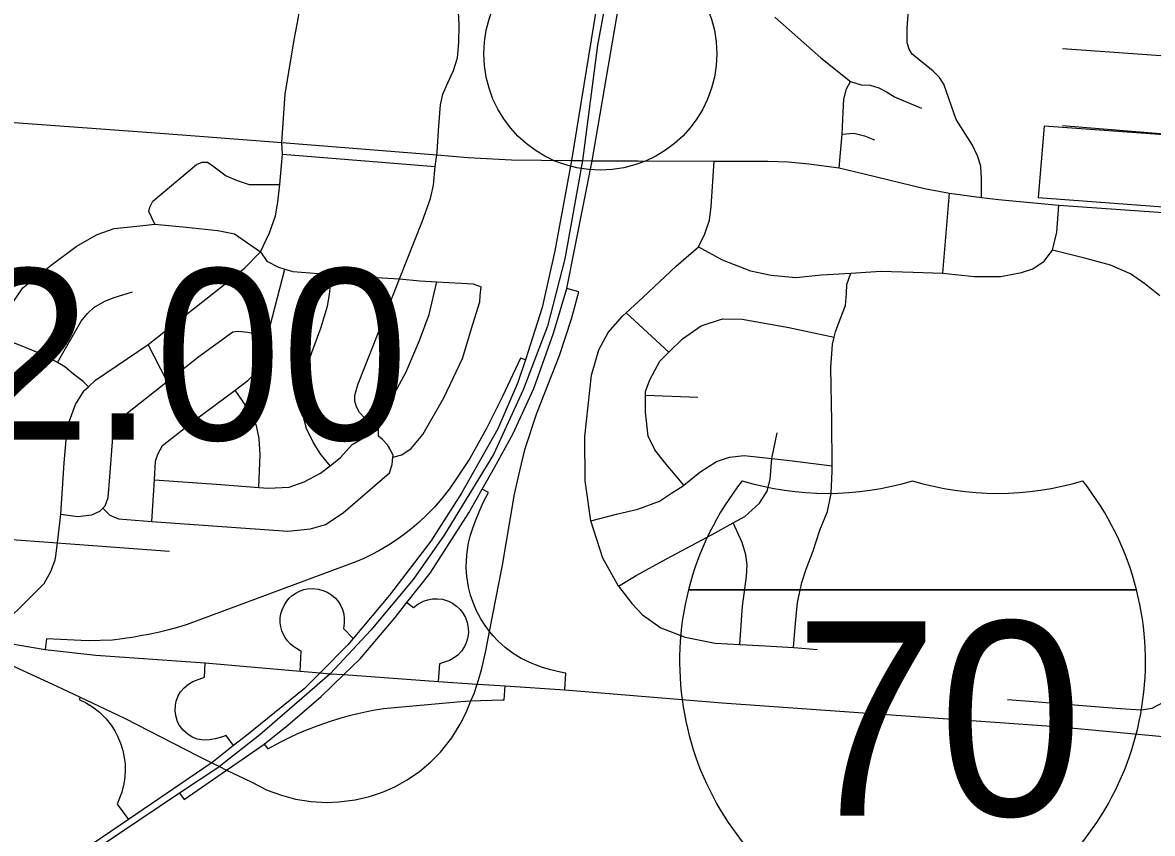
# Model space of a CAD drawing. Extents: x 1659811 to 1934326, y 644115 to 934867.
# Drawn here: x 1867662 to 1874937, y 703587 to 708808 of the extents above; entities that cross this region are included whole.
import ezdxf

# ---------------------------------------------------------------- set-up
doc = ezdxf.new("R2010")
doc.units = 0
for name, color, linetype in [('Default', 7, 'Continuous'), ('GM_X_City_Street', 7, 'Continuous'), ('GM_X_Corporation', 7, 'Continuous'), ('GM_X_Interchange_Ramps', 7, 'Continuous'), ('GM_X_Interstate_Route', 7, 'Continuous'), ('GM_X_Interstate_Shield', 7, 'Continuous')]:
    doc.layers.add(name, color=color, linetype=linetype)

msp = doc.modelspace()

# ---------------------------------------------------------------- linework, layer by layer
at = {"layer": 'Default'}
msp.add_circle((1871382.4, 708608), 750, dxfattribs=at)
at = {"layer": 'GM_X_City_Street'}
for points in [[(1873835.7, 707682.1), (1873837.7, 707802.8), (1873831.6, 707883.3), (1873811.5, 707949.7), (1873779.3, 708018.1), (1873674.7, 708185.1), (1873594.1, 708412.8), (1873566.3, 708455), (1873526.4, 708495.3), (1873390.8, 708604.3), (1873371, 708636.5), (1873357.2, 708678.7), (1873357.7, 708771), (1873407.2, 709482.7), (1873467.5, 710328.8), (1873487.5, 710631.9), (1873516.9, 711079.4), (1873534.6, 711349.3), (1873614.2, 712129.6)], [(1869431.6, 708808.3), (1869433.9, 708820.9), (1869509, 709245.3), (1869523.4, 709336.1), (1869552.3, 709517.8), (1869639.1, 710052.9), (1869717.5, 710521.8), (1869724.1, 710656.2), (1869721.7, 710745.6), (1869720.7, 710778.5), (1869699.1, 710964.1)], [(1870473, 708795.6), (1870467.9, 708917.1), (1870442.7, 708997.8), (1870414.1, 709057.7), (1870338.6, 709189.7), (1870264.8, 709331.2), (1870233.6, 709392.8), (1870220.5, 709444.9), (1870221.3, 709482.7), (1870238.8, 709615), (1870294.3, 709967.4), (1870301.3, 710022.1), (1870315.2, 710049), (1870348.1, 710066.4), (1870383.7, 710071.6), (1870617.3, 710048.2)], [(1869332.6, 708036.7), (1869352.4, 708347.4), (1869412.1, 708698.2), (1869431.6, 708808.3)], [(1870330.8, 707977), (1870342.1, 708142.8), (1870352.5, 708278.2), (1870367.3, 708347.7), (1870400.2, 708420.1), (1870436.7, 708499.6), (1870461.9, 708580.3), (1870471.4, 708681), (1870473.1, 708792.1), (1870473, 708795.6)], [(1872506.2, 708843.6), (1872801.6, 708581.4), (1872992.7, 708428.5), (1873061.1, 708406.4), (1873119.5, 708404.4), (1873175.8, 708388.3), (1873224.1, 708362.1), (1873276.4, 708329.9), (1873320.7, 708311.8), (1873451.5, 708256.3)], [(1874358.8, 708641.9), (1875233.9, 708579.4), (1875234.9, 708579.3)], [(1872920.3, 707873.3), (1872940.4, 708090.5), (1872946.5, 708231.4), (1872950.5, 708315.9), (1872966.6, 708382.2), (1872992.7, 708428.5)], [(1865647.5, 708319.6), (1866485.3, 708255.8), (1867578.3, 708167.2), (1868547.4, 708096.7), (1868800.8, 708077.3)], [(1874358.2, 708146.5), (1875248.6, 708072.6)], [(1868800.8, 708077.3), (1869332.6, 708036.7), (1870329.4, 707956.1), (1870532.4, 707940.3), (1870810.1, 707923.5), (1871197.7, 707920), (1871267.9, 707920), (1871329.3, 707918.3), (1871626.6, 707919), (1872115.6, 707915.5)], [(1872940.4, 708090.5), (1873014.9, 708096.6), (1873083.3, 708078.5), (1873147.6, 708052.3)], [(1868057.2, 706435.2), (1868057.8, 706436.2), (1868085.9, 706462.5), (1868132.2, 706506), (1868471.8, 706735), (1868954.3, 707115.9), (1869092.6, 707228), (1869194.3, 707332.4), (1869251.7, 707455), (1869290.8, 707564.6), (1869305.2, 707651.9), (1869318.2, 707766.7), (1869335.2, 707961.1), (1869332.6, 708036.7)], [(1868513.5, 707509.8), (1868474.7, 707592.3), (1868481.3, 707620.2), (1868502, 707657.9), (1868782.2, 707894.7), (1868818.4, 707910), (1868852.4, 707909.3), (1868887.8, 707886.5), (1868972.3, 707820.6), (1869043.6, 707791.1), (1869120.9, 707765.5), (1869318.2, 707766.7)], [(1869335.2, 707961.1), (1870317.9, 707881.4)], [(1869954.9, 706189.7), (1869863.8, 706263.4), (1869832.5, 706298.2), (1869812.6, 706334.6), (1869802.1, 706369.4), (1869802.1, 706405.8), (1869809.9, 706438.8), (1869823.9, 706481.3), (1869988.8, 706901.5), (1870089.5, 707158.4), (1870237, 707531.7), (1870289.5, 707675.3), (1870308.2, 707761.7), (1870317.9, 707881.4), (1870329.4, 707956.1), (1870330.8, 707977)], [(1871499.6, 705178.7), (1871399.5, 705360.2), (1871321, 705600.6), (1871284.7, 705856.6), (1871283.6, 706143.4), (1871325.6, 706538), (1871373.3, 706701.9), (1871432.3, 706813.5), (1871527.3, 706918.9), (1871548.3, 706938.2), (1871656.5, 707037.8), (1871870.4, 707240.1), (1872015, 707364.3), (1872055.3, 707448.8), (1872085.4, 707535.3), (1872095.5, 707623.8), (1872115.6, 707915.5)], [(1872115.6, 707915.5), (1872461.6, 707915.5), (1872592.4, 707911.5), (1872725.2, 707899.4), (1872920.3, 707873.3), (1873081.3, 707835.1), (1873469.5, 707740.5), (1873630.5, 707710.3), (1873835.7, 707682.1), (1873946.3, 707670.1), (1874334.1, 707632), (1874976.4, 707587.8), (1875236.2, 707572.3), (1875926, 707518.3)], [(1873588.2, 707195.3), (1873630.5, 707710.3)], [(1872015, 707364.3), (1872165.9, 707279.8), (1872349, 707209.4), (1872481.8, 707181.2), (1872640.7, 707167.2), (1872805.6, 707183.3), (1872994.7, 707195.3), (1873187.9, 707207.4), (1873397.1, 707201.3), (1873588.2, 707195.3), (1873791.4, 707173.2), (1873960.4, 707173.2), (1874095.2, 707199.3), (1874167.6, 707223.5), (1874240, 707271.8), (1874294.3, 707342.2), (1874322.5, 707458.9), (1874334.1, 707632)], [(1868139.5, 707441.6), (1868148.4, 707446.6), (1868251, 707482.6), (1868399, 707497.6)], [(1868399, 707497.6), (1868513.5, 707509.8), (1868716.2, 707491.1), (1868919.4, 707469), (1869027.4, 707447.2), (1869194.3, 707332.4), (1869234.8, 707272.1), (1869309.8, 707232.5), (1869351.1, 707220.1), (1869403.1, 707204.5), (1869651.9, 707185.1), (1869716, 707180.1), (1870089.5, 707158.4), (1870220.3, 707145.7), (1870330, 707139.6), (1870563.2, 707126.7), (1870614.7, 707105.6)], [(1866929.7, 705204.5), (1866930.3, 705330.7), (1866932, 705418.9), (1866940.2, 705527), (1866940.3, 705629.2), (1866939.9, 705713.4), (1866917, 705862.2), (1866909.2, 705972.6), (1866910.4, 706032.7), (1866923.4, 706082.6), (1866981.4, 706189.6), (1867057.8, 706314.3), (1867135.7, 706415), (1867225.6, 706521.4), (1867327.7, 706631.6), (1867413.7, 706740.1), (1867474.5, 706826.2), (1867491.7, 706850.7), (1867664.4, 707099.7), (1867847, 707246.3), (1868007.1, 707367.3), (1868139, 707441.3), (1868139.5, 707441.6)], [(1874984, 707049.4), (1874887.8, 707124.9), (1874795.3, 707189.3), (1874666.5, 707245.6), (1874517.6, 707285.9), (1874294.3, 707342.2)], [(1868494.8, 705596.4), (1868511.8, 705863.5), (1868518.3, 705983.9), (1868533.1, 706029.7), (1868564.2, 706085.1), (1868782.4, 706256), (1869031, 706441.4), (1869113.5, 706502.9), (1869164.5, 706558), (1869196, 706631.5), (1869239, 706788.9), (1869351.1, 707220.1)], [(1869643, 705954.9), (1869579.2, 706034.3), (1869532.7, 706105.4), (1869490.6, 706194.5), (1869451.6, 706341.6), (1869453.8, 706451.8), (1869477.8, 706551.6), (1869524.3, 706682.9), (1869583.4, 706840), (1869626.1, 706981.5), (1869639.6, 707057.3), (1869651.9, 707185.1)], [(1872626.6, 704784.2), (1872638.2, 704940.4), (1872651.6, 705074.5), (1872680.9, 705202.6), (1872707.7, 705288.5), (1872752.9, 705406.3), (1872796.3, 705540.2), (1872845.4, 705660), (1872868.6, 705776.1), (1872876.1, 705920.4), (1872875.8, 705954.5), (1872873.4, 706241.2), (1872866.9, 706584.2), (1872878.4, 706736.4), (1872889.1, 706782), (1872897.2, 706816.4), (1872926, 706898.4), (1872960.9, 706986.2), (1872967.7, 707064.3), (1872970.3, 707122.5), (1872994.7, 707195.3)], [(1869954.9, 706189.7), (1869959.5, 706287.1), (1870060.1, 706423.4), (1870132.6, 706558.2), (1870218.5, 706760.9), (1870279.8, 706928), (1870330, 707139.6)], [(1867888.1, 706618.7), (1868039.4, 706885.6), (1868080.3, 706934.9), (1868121, 706974.1), (1868191.7, 707014.8), (1868252, 707037.6), (1868370.5, 707075.3)], [(1870046.9, 706008.7), (1870104, 706025.6), (1870164.7, 706066.5), (1870240.3, 706155.1), (1870374.8, 706390.9), (1870495.7, 706645), (1870562, 706866.1), (1870606.8, 707009.5), (1870609.6, 707051.6), (1870614.7, 707105.6)], [(1871548.3, 706938.2), (1871824.4, 706685.6)], [(1871919.8, 705829.3), (1871795.5, 705977.7), (1871734.4, 706056.5), (1871691.3, 706145.2), (1871672.9, 706299.8), (1871674, 706410), (1871674.2, 706432.1), (1871701, 706508), (1871766.2, 706627.6), (1871824.4, 706685.6), (1871911.5, 706772.5), (1872032.3, 706855.5), (1872168.6, 706900.2), (1872296.6, 706898.8), (1872595.8, 706845.6), (1872889.1, 706782)], [(1868085.9, 706462.5), (1868053.5, 706496.5), (1867990.6, 706543.9), (1867933.6, 706591.1), (1867888.1, 706618.7), (1867868.6, 706630.5), (1867789.5, 706670.2), (1867670.8, 706720.8), (1867575.7, 706756.8), (1867474.5, 706826.2)], [(1867908.3, 705643.4), (1868016.1, 705627.3), (1868108.1, 705637.4), (1868160.5, 705662.4), (1868179.8, 705681.1), (1868195.1, 705695.8), (1868214.1, 705749.5), (1868224.8, 705883.6), (1868243.9, 706135.8), (1868256.8, 706185.6), (1868281.9, 706239.2), (1868338.9, 706296.2), (1868593.3, 706496.8), (1868797.3, 706657.6), (1869016.1, 706817.5), (1869050.1, 706820.9), (1869111.8, 706815.6), (1869239, 706788.9)], [(1868593.3, 706496.8), (1868471.8, 706735)], [(1867876.3, 705373.7), (1867886.3, 705457.6), (1867908.3, 705643.4), (1867929.4, 705973.4), (1867942.1, 706121.8), (1867964.8, 706244), (1868003.3, 706348.2), (1868049.2, 706422.3), (1868057.2, 706435.2)], [(1869183.8, 705815.1), (1869191.7, 706024.2), (1869185.9, 706130.6), (1869169.6, 706211.1), (1869135.2, 706292), (1869031, 706441.4)], [(1871674, 706410), (1872009.6, 706396.6)], [(1868904, 706108.3), (1868782.4, 706256)], [(1868179.8, 705681.1), (1868223.9, 705637.1), (1868279.3, 705611.9), (1868494.8, 705596.4), (1869369.5, 705533.5), (1869515.5, 705548.6), (1869611.9, 705576.7), (1869727.2, 705650.5), (1870025.8, 705909), (1870042.8, 705962.7), (1870046.9, 706008.7), (1870048, 706020.8), (1870032.6, 706053.1), (1870011.5, 706089.7), (1869980.2, 706124.4), (1869954.7, 706144.9), (1869954.9, 706189.7)], [(1868511.8, 705863.5), (1868938.4, 705833), (1869183.8, 705815.1), (1869243.3, 705810.7), (1869379.2, 705815.9), (1869475.7, 705850), (1869580.6, 705906), (1869643, 705954.9), (1869710.4, 706007.6), (1869783.9, 706092.3), (1869954.9, 706189.7)], [(1872487.6, 706000.4), (1872520.9, 706166.7)], [(1871321, 705600.6), (1871486.3, 705642), (1871624.5, 705674.7), (1871763, 705727.4), (1871841.4, 705778.7), (1871915.8, 705826), (1871919.8, 705829.3), (1872022.7, 705913.2), (1872131.3, 705982.2), (1872213.5, 706009.4), (1872309.5, 706020.5), (1872487.6, 706000.4), (1872583, 705989.6), (1872875.8, 705954.5)], [(1871499.6, 705178.7), (1871612.2, 705247.7), (1871809.2, 705355.9), (1872102.5, 705511.3), (1872238.1, 705585.9), (1872313.5, 705627.4), (1872406.3, 705712.7), (1872457.1, 705790.4), (1872475.8, 705866.4), (1872487.6, 706000.4)], [(1872281.2, 704802.7), (1872297.6, 705050.1), (1872323.6, 705240.4), (1872328.3, 705316.5), (1872319, 705380.7), (1872295.8, 705461.2), (1872238.1, 705585.9)], [(1866940.2, 705527), (1867886.3, 705457.6), (1867941.1, 705453.6)], [(1867941.1, 705453.6), (1868608.4, 705404.7)], [(1867437.3, 704836.2), (1867801.4, 705195.7), (1867843.8, 705273.8), (1867872.2, 705347.8), (1867874.5, 705358.9), (1867876.3, 705373.7)], [(1871499.6, 705178.7), (1871584.4, 705067.5), (1871653.6, 704994.6), (1871772.6, 704911.2), (1871927.9, 704851.4), (1872121.3, 704811.4), (1872281.2, 704802.7), (1872442.9, 704794), (1872626.6, 704784.2), (1872630.6, 704784), (1872778.4, 704770.5)], [(1874004.1, 704449), (1874201.9, 704434.9), (1874487.4, 704409.9), (1874731, 704391.4), (1874864.8, 704382), (1874934.9, 704393.3), (1875009.2, 704432.6)]]:
    msp.add_lwpolyline(points, dxfattribs=at)
at = {"layer": 'GM_X_Corporation'}
msp.add_lwpolyline([(1875785.7, 708029.8), (1874240.9, 708141.3), (1874201.9, 707681), (1875869.5, 707557.2)], dxfattribs=at)
at = {"layer": 'GM_X_Interchange_Ramps'}
for points in [[(1871700.6, 711017.6), (1871197.7, 707920), (1871090.5, 707339.3), (1871008.9, 706973.8), (1870900.2, 706635.9), (1870850.2, 706490.9), (1870722, 706191.7), (1870488.2, 705778), (1870290.5, 705469.2), (1870025.9, 705121.8), (1869790, 704841.6), (1869756.4, 704801.7), (1869577.5, 704621.2), (1869475.6, 704518.3), (1869103.1, 704218.1), (1869021.2, 704153), (1868881.1, 704041.6), (1868876.8, 704038.3), (1868344.2, 703676.2), (1867956.7, 703412.8), (1867030.3, 702753.8)], [(1868672.7, 703846.2), (1868702.2, 703805.9), (1868976.4, 703995.1), (1869090.8, 704074.1), (1869218.6, 704162.4), (1869370.8, 704284.3), (1869584.2, 704468.1), (1869730.2, 704609.3), (1869836.6, 704712.1), (1870061.2, 704976.4), (1870137.2, 705073.4), (1870285.7, 705262.7), (1870536.6, 705650.3), (1870622.2, 705803.5), (1870700.7, 705943.7), (1870819.7, 706157.8), (1870953.4, 706451.5), (1871081, 706807.2), (1871166.3, 707096.7), (1871221, 707365.4), (1871329.3, 707918.3), (1871825.1, 710813.3)], [(1867471.1, 704723.8), (1867883.4, 704535.2), (1868033.6, 704464.5), (1868319.5, 704330), (1868789.8, 704086.2), (1868881.1, 704041.6), (1868930.3, 704017.7), (1868976.4, 703995.1), (1869134.3, 703918.2), (1869237.4, 703866.4), (1869329.3, 703832.1), (1869419.2, 703808.3), (1869521.4, 703791.9), (1869619.3, 703786.5), (1869699.3, 703789.3), (1869803.5, 703802.9), (1869897, 703825.1), (1869979.5, 703853), (1870058.4, 703887.7), (1870137.9, 703931.7), (1870217.1, 703986), (1870290.2, 704047.3), (1870352.6, 704110.6), (1870425.7, 704202.3), (1870480.8, 704290.2), (1870518.6, 704365.8), (1870549.3, 704440.2), (1870569.1, 704487.9), (1870590.1, 704547.7), (1870592, 704553.1), (1870620, 704648.4), (1870645.3, 704761.9), (1870669.7, 704887.7), (1870752.2, 705313.6), (1870829.2, 705771.2), (1870863.4, 705920.9), (1870897.6, 706066.3), (1870974.6, 706293), (1871119.9, 706665.1), (1871196.9, 706900.3), (1871245, 707075), (1871166.3, 707096.7)], [(1870900.2, 706635.9), (1870867.7, 706648), (1870752.2, 706399.9), (1870649.6, 706194.6), (1870542.7, 706002.2), (1870444.4, 705852.5), (1870410.8, 705805), (1870362.1, 705742.9), (1870313.9, 705687.7), (1870263.6, 705635.8), (1870215.1, 705590.3), (1870171.2, 705552.6), (1870113, 705507.2), (1870068.6, 705475.7), (1870017.6, 705442.5), (1869956.6, 705406.7), (1869911.8, 705382.9), (1869859.6, 705357.7), (1869807.3, 705335), (1868721.4, 704933), (1868659.3, 704913.3), (1868604.2, 704897.7), (1868536.3, 704881), (1868473.4, 704867.9), (1868420.2, 704858.5), (1868380.3, 704850.4), (1868303.3, 704839.2), (1868241.4, 704831.7), (1868085.7, 704826), (1867815.6, 704839.2), (1867807.8, 704771.7)], [(1871153.1, 704512.4), (1871160.9, 704618.1), (1871155.4, 704619), (1871105.6, 704629.6), (1871064.5, 704639.9), (1871009.4, 704656), (1870947.1, 704678.3), (1870873.5, 704713.5), (1870821.6, 704745.3), (1870770.7, 704783.3), (1870722.9, 704826.3), (1870692.4, 704858.7), (1870669.7, 704887.7), (1870639.9, 704925.8), (1870612.4, 704969.3), (1870585.9, 705019.7), (1870563.1, 705073.3), (1870547, 705121.5), (1870534, 705173.2), (1870523.1, 705243.2), (1870519.5, 705300.2), (1870520.2, 705348.7), (1870524.4, 705397.6), (1870534.5, 705458.2), (1870545.4, 705502), (1870561.3, 705552.5), (1870577.8, 705598.7), (1870601.7, 705658.2), (1870628.9, 705717.4), (1870661.6, 705781.8), (1870622.2, 705803.5)], [(1869449.4, 704632.2), (1869457.1, 704759.9), (1869449.2, 704763.5), (1869425.5, 704777), (1869407.7, 704789.5), (1869387.2, 704806.3), (1869368.6, 704826), (1869352.3, 704848.8), (1869339.4, 704873), (1869332.1, 704891.7), (1869325.2, 704917.8), (1869321.9, 704942.1), (1869322, 704975), (1869325.9, 705000.6), (1869333.5, 705027.4), (1869348.3, 705059.6), (1869363.8, 705083), (1869379.1, 705100.8), (1869398.7, 705118.7), (1869421.3, 705134.4), (1869444.9, 705146.7), (1869472.4, 705156.5), (1869497.8, 705161.8), (1869528.8, 705164), (1869566.4, 705160.4), (1869598.5, 705151.5), (1869624.4, 705140), (1869652.4, 705122.2), (1869676.2, 705101.1), (1869696.1, 705077.2), (1869710.8, 705053.3), (1869721.3, 705029.7), (1869730.1, 704999.3), (1869734, 704969.6), (1869733.6, 704940.1), (1869728.5, 704906.2), (1869790, 704841.6)], [(1870137.2, 705073.4), (1870179.1, 705042.1), (1870207.8, 705062.4), (1870244.5, 705082.2), (1870271.9, 705091.5), (1870302.8, 705097.1), (1870332.9, 705098.2), (1870365.6, 705094.3), (1870404.7, 705082.4), (1870429.7, 705070), (1870456.9, 705051.1), (1870479.3, 705029.7), (1870495.4, 705009.6), (1870513.9, 704977.3), (1870525.9, 704944.3), (1870532.2, 704909.3), (1870532.8, 704879.1), (1870527.4, 704841.8), (1870519, 704814.7), (1870507.5, 704790), (1870487.5, 704760), (1870464.6, 704735.6), (1870437.6, 704715), (1870411.1, 704700.5), (1870346.5, 704678.4), (1870337.7, 704566.1)], [(1869021.2, 704153), (1868974.1, 704217.9), (1868942.4, 704206.3), (1868901.7, 704195.6), (1868865.7, 704189.5), (1868829.6, 704187.4), (1868789.3, 704194.2), (1868754.6, 704207.4), (1868725.4, 704225.1), (1868695.7, 704251.8), (1868673.3, 704281.7), (1868660.9, 704305.4), (1868648.2, 704345.5), (1868644.5, 704375.2), (1868646.2, 704412.5), (1868651.8, 704439), (1868664.4, 704472), (1868679.9, 704498.1), (1868702, 704524.6), (1868730.1, 704548), (1868758.5, 704564.2), (1868834.1, 704592.4), (1868837.8, 704684.7)], [(1869218.6, 704162.4), (1869241.4, 704131), (1869326.1, 704176.5), (1869376.7, 704201.9), (1869435.5, 704229.4), (1869486.5, 704251.4), (1869565.1, 704282.4), (1869644, 704309.9), (1869706.5, 704329.2), (1869767.4, 704346), (1869820.2, 704359.1), (1869878.6, 704371.8), (1869920, 704379.7), (1869987.3, 704390.9), (1870483.2, 704436.6), (1870549.3, 704440.2), (1870613.3, 704443.7), (1870753.9, 704447.2), (1870763.9, 704446.9), (1870770.6, 704536.4)], [(1868033.6, 704464.5), (1868026.4, 704449.2), (1868066.8, 704429.6), (1868112.6, 704401.4), (1868156.6, 704366.9), (1868200, 704323.7), (1868231.8, 704283.8), (1868255.5, 704247.2), (1868273.8, 704213.3), (1868293.1, 704167.9), (1868307.9, 704120.3), (1868317.2, 704075.1), (1868322.1, 704031.7), (1868323.2, 703996.4), (1868320.6, 703948.3), (1868314.2, 703905.1), (1868300.8, 703852), (1868272.1, 703774.7), (1868344.2, 703676.2)]]:
    msp.add_lwpolyline(points, dxfattribs=at)
at = {"layer": 'GM_X_Interstate_Route'}
for points in [[(1871954, 712109.3), (1871775.5, 711003.4), (1871590.5, 709876.8), (1871364.3, 708663), (1871267.9, 707920), (1871154.9, 707288), (1871041.8, 706852.9), (1870885.2, 706444.1), (1870693.9, 706026.4), (1870376.5, 705506.6), (1870176.4, 705221.7), (1869904.7, 704895.4), (1869643.9, 704615.5)], [(1867437.3, 704836.2), (1867492.6, 704824.3), (1867807.8, 704771.7), (1868134.4, 704734.4), (1868837.8, 704684.7)], [(1868837.8, 704684.7), (1869449.4, 704632.2), (1869577.5, 704621.2), (1869643.9, 704615.5)], [(1869643.9, 704615.5), (1869493.7, 704484.3), (1869189.4, 704221.1), (1868930.3, 704017.7), (1868926.3, 704014.5), (1868672.7, 703846.2)], [(1869643.9, 704615.5), (1869730.2, 704609.3), (1870337.7, 704566.1), (1870590.1, 704547.7), (1870593.9, 704547.4), (1870770.6, 704536.4)], [(1870770.6, 704536.4), (1870770.6, 704536.4), (1871153.1, 704512.4)], [(1871153.1, 704512.4), (1872167.4, 704426.7), (1874318.5, 704276.3), (1875052.4, 704207.7), (1875101.4, 704204.3), (1875747.4, 704140.9), (1876004.1, 704123.4)], [(1868672.7, 703846.2), (1868672.7, 703846.2), (1868154.5, 703499), (1868062, 703429.9)]]:
    msp.add_lwpolyline(points, dxfattribs=at)
at = {"layer": 'GM_X_Interstate_Shield'}
for p, q in [((1871949.8, 705154.8), (1874835.4, 705154.8)), ((1874835.4, 705154.8), (1871949.8, 705154.8)), ((1874835.4, 705154.8), (1871949.8, 705154.8))]:
    msp.add_line(p, q, dxfattribs=at)
for centre, start, end in [((1873767.6, 704695), 141.66896, 165.80665), ((1872844.7, 707651.1), 253.00908, 286.99093), ((1873940.5, 707651.1), 253.00908, 286.99093), ((1873017.6, 704695), 14.19335, 38.33104), ((1873767.6, 704695), 165.80665, 258.46304), ((1873017.6, 704695), 281.53696, 14.19335)]:
    msp.add_arc(centre, 1875, start, end, dxfattribs=at)

# ---------------------------------------------------------------- texts
at = {"layer": 'Default'}
msp.add_text('22.00', height=1100, dxfattribs=at).set_placement((1866466.4, 706121.8))
at = {"layer": 'GM_X_Interstate_Shield'}
msp.add_text('70', height=1250, dxfattribs=at).set_placement((1872630.1, 703701.7))

doc.saveas('drawing.dxf')
